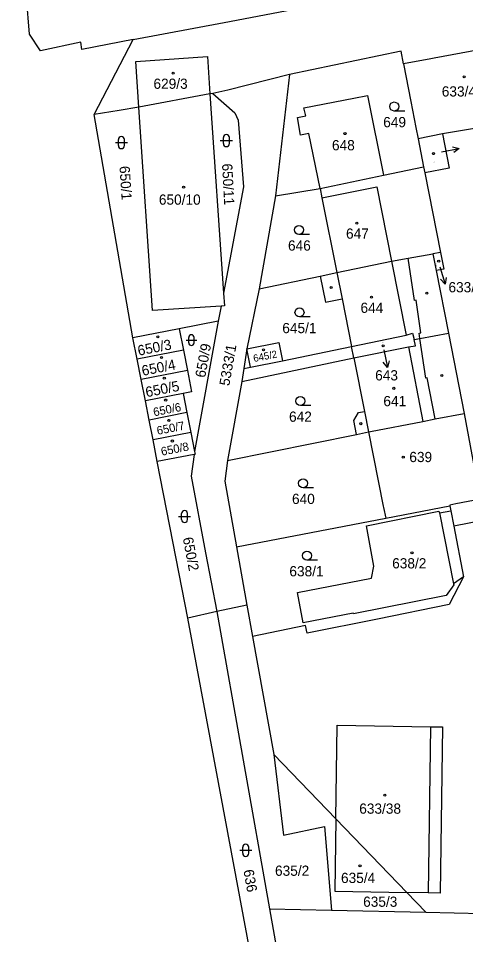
# Model space of a CAD drawing. Extents: x -822293 to -820259, y -1071573 to -1068794.
# Drawn here: x -820872.1 to -820797.7, y -1069535.3 to -1069382.8 of the extents above; entities that cross this region are included whole.
import ezdxf

# ---------------------------------------------------------------- set-up
doc = ezdxf.new("R2010")
doc.units = 0
for name, color, linetype in [('Vrstva 1', 7, 'Continuous'), ('Vrstva 13', 7, 'Continuous'), ('Vrstva 16', 7, 'Continuous'), ('Vrstva 18', 7, 'Continuous'), ('Vrstva 19', 7, 'Continuous'), ('Vrstva 25', 7, 'Continuous'), ('Vrstva 4', 7, 'Continuous')]:
    doc.layers.add(name, color=color, linetype=linetype)

msp = doc.modelspace()

# ---------------------------------------------------------------- linework, layer by layer
at = {"layer": 'Vrstva 1'}
for p, q in [((-820837.83, -1069383.49), (-820744.67, -1069365.57)), ((-820853.01, -1069386.32), (-820837.83, -1069383.49)), ((-820795.42, -1069388.04), (-820802.9, -1069389.43)), ((-820852.57, -1069390), (-820840.63, -1069389.15)), ((-820840.63, -1069389.15), (-820840.21, -1069395.37)), ((-820808.43, -1069388.28), (-820826.99, -1069392.16)), ((-820808.03, -1069390.38), (-820808.43, -1069388.28)), ((-820803.46, -1069389.53), (-820808.03, -1069390.38)), ((-820802.9, -1069389.43), (-820803.46, -1069389.53)), ((-820852.06, -1069397.55), (-820852.57, -1069390)), ((-820808.03, -1069390.38), (-820806.81, -1069396.61)), ((-820826.99, -1069392.16), (-820837.25, -1069394.74)), ((-820826.99, -1069392.16), (-820829.33, -1069412.33)), ((-820840.21, -1069395.37), (-820852.06, -1069397.55)), ((-820839.73, -1069395.28), (-820840.21, -1069395.37)), ((-820840.21, -1069395.37), (-820837.96, -1069428.53)), ((-820837.25, -1069394.74), (-820839.73, -1069395.28)), ((-820839.73, -1069395.28), (-820836.07, -1069398.52)), ((-820816.27, -1069396.05), (-820814, -1069395.61)), ((-820814, -1069395.61), (-820811.35, -1069408.88)), ((-820824.6, -1069397.69), (-820816.27, -1069396.05)), ((-820806.81, -1069396.61), (-820805.95, -1069400.98)), ((-820855.29, -1069398.14), (-820859.48, -1069398.79)), ((-820852.06, -1069397.55), (-820855.29, -1069398.14)), ((-820849.75, -1069431.43), (-820852.06, -1069397.55)), ((-820836.07, -1069398.52), (-820835.54, -1069399.75)), ((-820824.27, -1069399.01), (-820824.6, -1069397.69)), ((-820835.54, -1069399.75), (-820834.63, -1069410.8)), ((-820825.64, -1069399.29), (-820824.27, -1069399.01)), ((-820825.16, -1069402.25), (-820825.64, -1069399.29)), ((-820805.95, -1069400.98), (-820805.59, -1069402.84)), ((-820795.52, -1069401.01), (-820801.54, -1069402.03)), ((-820823.77, -1069401.97), (-820825.16, -1069402.25)), ((-820821.91, -1069411.08), (-820823.77, -1069401.97)), ((-820801.54, -1069402.03), (-820805.59, -1069402.84)), ((-820805.59, -1069402.84), (-820804.68, -1069407.5)), ((-820801.54, -1069402.03), (-820800.41, -1069407.71)), ((-820811.35, -1069408.88), (-820804.68, -1069407.5)), ((-820804.68, -1069407.5), (-820804.46, -1069408.51)), ((-820800.41, -1069407.71), (-820804.46, -1069408.51)), ((-820821.91, -1069411.08), (-820811.35, -1069408.88)), ((-820804.46, -1069408.51), (-820801.84, -1069421.74)), ((-820834.63, -1069410.8), (-820837.96, -1069428.53)), ((-820829.33, -1069412.33), (-820832.05, -1069427.79)), ((-820829.33, -1069412.33), (-820821.91, -1069411.08)), ((-820821.91, -1069411.08), (-820821.59, -1069412.67)), ((-820821.59, -1069412.67), (-820819.11, -1069425.1)), ((-820801.84, -1069421.74), (-820803.14, -1069421.97)), ((-820801.84, -1069421.74), (-820801.3, -1069424.5)), ((-820819.11, -1069425.1), (-820810.04, -1069423.2)), ((-820810.04, -1069423.2), (-820807.27, -1069422.71)), ((-820807.27, -1069422.71), (-820803.14, -1069421.97)), ((-820803.14, -1069421.97), (-820802.56, -1069424.76)), ((-820801.3, -1069424.5), (-820802.56, -1069424.76)), ((-820802.56, -1069424.76), (-820800.56, -1069435.15)), ((-820832.05, -1069427.79), (-820821.87, -1069425.67)), ((-820821.87, -1069425.67), (-820819.11, -1069425.1)), ((-820821.87, -1069425.67), (-820821, -1069430.02)), ((-820832.05, -1069427.79), (-820834.08, -1069437.76)), ((-820837.96, -1069428.53), (-820837.82, -1069430.62)), ((-820838.36, -1069430.66), (-820849.75, -1069431.43)), ((-820838.36, -1069430.66), (-820838.83, -1069433.17)), ((-820837.82, -1069430.62), (-820838.36, -1069430.66)), ((-820821, -1069430.02), (-820818.24, -1069429.47)), ((-820818.24, -1069429.47), (-820816.67, -1069437.4)), ((-820838.83, -1069433.17), (-820845.31, -1069434.44)), ((-820838.83, -1069433.17), (-820842.78, -1069454.84)), ((-820845.31, -1069434.44), (-820853.02, -1069435.95)), ((-820845.31, -1069434.44), (-820844.62, -1069437.98)), ((-820807.58, -1069435.5), (-820806.5, -1069435.16)), ((-820806.5, -1069435.16), (-820806.27, -1069436.25)), ((-820805.28, -1069436.06), (-820800.56, -1069435.15)), ((-820800.56, -1069435.15), (-820797.94, -1069448.52)), ((-820834.08, -1069437.76), (-820828.77, -1069436.72)), ((-820828.77, -1069436.72), (-820828.16, -1069439.76)), ((-820816.67, -1069437.4), (-820807.58, -1069435.5)), ((-820806.27, -1069436.25), (-820805.28, -1069436.06)), ((-820806.05, -1069437.31), (-820806.27, -1069436.25)), ((-820844.62, -1069437.98), (-820852.32, -1069439.49)), ((-820844.62, -1069437.98), (-820843.96, -1069441.37)), ((-820834.08, -1069437.76), (-820834.57, -1069441.07)), ((-820828.16, -1069439.76), (-820816.67, -1069437.4)), ((-820816.3, -1069439.28), (-820807.19, -1069437.44)), ((-820807.19, -1069437.44), (-820806.05, -1069437.31)), ((-820834.92, -1069443.2), (-820816.3, -1069439.28)), ((-820833.47, -1069440.82), (-820828.16, -1069439.76)), ((-820816.3, -1069439.28), (-820814.53, -1069448.19)), ((-820843.96, -1069441.37), (-820851.66, -1069442.88)), ((-820843.96, -1069441.37), (-820843.27, -1069444.92)), ((-820834.57, -1069441.07), (-820834.92, -1069443.2)), ((-820834.57, -1069441.07), (-820833.47, -1069440.82)), ((-820834.92, -1069443.2), (-820837.28, -1069456.34)), ((-820844.66, -1069445.19), (-820850.96, -1069446.44)), ((-820843.27, -1069444.92), (-820844.66, -1069445.19)), ((-820844.66, -1069445.19), (-820844.04, -1069448.4)), ((-820844.04, -1069448.4), (-820850.33, -1069449.64)), ((-820844.04, -1069448.4), (-820843.39, -1069451.71)), ((-820816.29, -1069449.7), (-820815.51, -1069448.38)), ((-820815.51, -1069448.38), (-820814.53, -1069448.19)), ((-820802.77, -1069449.45), (-820797.94, -1069448.52)), ((-820797.94, -1069448.52), (-820796.19, -1069457.83)), ((-820815.83, -1069452.02), (-820816.29, -1069449.7)), ((-820813.53, -1069451.56), (-820804.82, -1069449.85)), ((-820804.82, -1069449.85), (-820802.77, -1069449.45)), ((-820843.39, -1069451.71), (-820849.68, -1069452.95)), ((-820843.39, -1069451.71), (-820842.78, -1069454.84)), ((-820837.28, -1069456.34), (-820815.83, -1069452.02)), ((-820815.83, -1069452.02), (-820813.85, -1069451.62)), ((-820813.85, -1069451.62), (-820813.53, -1069451.56)), ((-820813.85, -1069451.62), (-820811.38, -1069463.98)), ((-820842.78, -1069454.84), (-820842.69, -1069455.32)), ((-820842.86, -1069455.35), (-820848.97, -1069456.55)), ((-820842.86, -1069455.35), (-820843.36, -1069458.96)), ((-820842.69, -1069455.32), (-820842.86, -1069455.35)), ((-820837.28, -1069456.34), (-820837.76, -1069459.8)), ((-820843.36, -1069458.96), (-820840.94, -1069471.72)), ((-820837.76, -1069459.8), (-820835.78, -1069470.71)), ((-820795.24, -1069462.8), (-820799.31, -1069463.57)), ((-820811.38, -1069463.98), (-820811.33, -1069464.2)), ((-820811.33, -1069464.2), (-820810.98, -1069465.96)), ((-820810.98, -1069465.96), (-820800.31, -1069463.92)), ((-820799.31, -1069463.57), (-820800.34, -1069463.77)), ((-820800.34, -1069463.77), (-820800.31, -1069463.92)), ((-820800.31, -1069463.92), (-820800.16, -1069464.72)), ((-820835.78, -1069470.71), (-820810.98, -1069465.96)), ((-820814.19, -1069467.23), (-820802.12, -1069464.79)), ((-820802.12, -1069464.79), (-820802.05, -1069465.1)), ((-820802.05, -1069465.1), (-820800.16, -1069464.72)), ((-820800.16, -1069464.72), (-820799.66, -1069467.28)), ((-820812.93, -1069473.95), (-820814.19, -1069467.23)), ((-820799.66, -1069467.28), (-820798.03, -1069475.7)), ((-820840.94, -1069471.72), (-820839.09, -1069481.51)), ((-820835.78, -1069470.71), (-820834.09, -1069480.44)), ((-820813.34, -1069475.96), (-820812.93, -1069473.95)), ((-820825.68, -1069478.32), (-820813.34, -1069475.96)), ((-820798.03, -1069475.7), (-820800.4, -1069480.31)), ((-820798.03, -1069475.7), (-820799.71, -1069476.87)), ((-820799.67, -1069477.08), (-820800.94, -1069478.84)), ((-820799.71, -1069476.87), (-820799.67, -1069477.08)), ((-820824.73, -1069483.4), (-820825.68, -1069478.32)), ((-820800.94, -1069478.84), (-820816.35, -1069481.88)), ((-820834.09, -1069480.44), (-820839.09, -1069481.51)), ((-820834.09, -1069480.44), (-820833.12, -1069485.67)), ((-820800.4, -1069480.31), (-820812.37, -1069482.77)), ((-820839.09, -1069481.51), (-820843.88, -1069482.62)), ((-820839.09, -1069481.51), (-820830.33, -1069530.94)), ((-820816.42, -1069481.76), (-820824.73, -1069483.4)), ((-820816.35, -1069481.88), (-820816.42, -1069481.76)), ((-820824.31, -1069483.81), (-820833.12, -1069485.67)), ((-820824.07, -1069485.11), (-820824.31, -1069483.81)), ((-820812.37, -1069482.77), (-820824.07, -1069485.11)), ((-820833.12, -1069485.67), (-820829.58, -1069505.26)), ((-820819.27, -1069515.99), (-820819.03, -1069500.42)), ((-820819.03, -1069500.42), (-820803.51, -1069500.66)), ((-820803.51, -1069500.66), (-820801.51, -1069500.69)), ((-820801.51, -1069500.69), (-820801.9, -1069528.36)), ((-820829.58, -1069505.26), (-820819.27, -1069515.99)), ((-820829.58, -1069505.26), (-820828, -1069518.68)), ((-820819.27, -1069515.99), (-820819.45, -1069528.03)), ((-820819.27, -1069515.99), (-820807.49, -1069528.25)), ((-820828, -1069518.68), (-820821.14, -1069517.27)), ((-820821.14, -1069517.27), (-820820, -1069531.17)), ((-820819.45, -1069528.03), (-820807.49, -1069528.25)), ((-820807.49, -1069528.25), (-820804.33, -1069531.52)), ((-820803.9, -1069528.32), (-820807.49, -1069528.25)), ((-820801.9, -1069528.36), (-820803.9, -1069528.32)), ((-820830.33, -1069530.94), (-820823.91, -1069567.16)), ((-820830.33, -1069530.94), (-820820, -1069531.17)), ((-820820, -1069531.17), (-820804.33, -1069531.52)), ((-820804.33, -1069531.52), (-820794.87, -1069531.73))]:
    msp.add_line(p, q, dxfattribs=at)
at = {"layer": 'Vrstva 13'}
for p, q in [((-820870.23, -1069385.45), (-820872.09, -1069363.25)), ((-820868.39, -1069388.22), (-820870.23, -1069385.45)), ((-820853.01, -1069386.32), (-820861.5, -1069387.96)), ((-820859.48, -1069398.79), (-820853.01, -1069386.32)), ((-820861.72, -1069386.75), (-820868.39, -1069388.22)), ((-820861.5, -1069387.96), (-820861.72, -1069386.75)), ((-820853.02, -1069435.95), (-820859.48, -1069398.79)), ((-820852.32, -1069439.49), (-820853.02, -1069435.95)), ((-820851.66, -1069442.88), (-820852.32, -1069439.49)), ((-820850.96, -1069446.44), (-820851.66, -1069442.88)), ((-820850.33, -1069449.64), (-820850.96, -1069446.44)), ((-820849.68, -1069452.95), (-820850.33, -1069449.64)), ((-820848.97, -1069456.55), (-820849.68, -1069452.95)), ((-820845.82, -1069472.67), (-820848.97, -1069456.55)), ((-820843.88, -1069482.62), (-820845.82, -1069472.67)), ((-820835.87, -1069525.72), (-820843.88, -1069482.62)), ((-820827.82, -1069568.06), (-820835.87, -1069525.72))]:
    msp.add_line(p, q, dxfattribs=at)
at = {"layer": 'Vrstva 16'}
for p, q in [((-820801.71, -1069405.03), (-820798.768, -1069404.444)), ((-820801.97, -1069424.16), (-820801.086, -1069427.027)), ((-820811.29, -1069437.94), (-820810.696, -1069440.881))]:
    msp.add_line(p, q, dxfattribs=at)
for points in [[(-820799.846, -1069404.149), (-820798.768, -1069404.444), (-820799.651, -1069405.13)], [(-820800.903, -1069425.924), (-820801.086, -1069427.027), (-820801.858, -1069426.219)], [(-820810.404, -1069439.801), (-820810.696, -1069440.881), (-820811.384, -1069439.999)]]:
    msp.add_lwpolyline(points, dxfattribs=at)
at = {"layer": 'Vrstva 25'}
for p, q in [((-820807.82, -1069398.21), (-820809.57, -1069398.21)), ((-820855.45, -1069403.97), (-820855.45, -1069402.97)), ((-820854.45, -1069403.97), (-820854.45, -1069402.97)), ((-820838.49, -1069403.14), (-820836.49, -1069403.14)), ((-820837.99, -1069403.64), (-820837.99, -1069402.64)), ((-820836.99, -1069403.64), (-820836.99, -1069402.64)), ((-820855.95, -1069403.47), (-820853.95, -1069403.47)), ((-820823.66, -1069418.74), (-820825.41, -1069418.74)), ((-820823.57, -1069432.48), (-820825.32, -1069432.48)), ((-820844.2, -1069436.33), (-820842.4, -1069436.33)), ((-820843.75, -1069436.78), (-820843.75, -1069435.88)), ((-820842.85, -1069436.78), (-820842.85, -1069435.88)), ((-820823.42, -1069447.22), (-820825.17, -1069447.22)), ((-820822.97, -1069460.9), (-820824.72, -1069460.9)), ((-820845.44, -1069465.69), (-820843.44, -1069465.69)), ((-820844.94, -1069466.19), (-820844.94, -1069465.19)), ((-820843.94, -1069466.19), (-820843.94, -1069465.19)), ((-820822.33, -1069472.94), (-820824.08, -1069472.94)), ((-820834.77, -1069521.73), (-820834.77, -1069520.73)), ((-820833.77, -1069521.73), (-820833.77, -1069520.73)), ((-820835.27, -1069521.23), (-820833.27, -1069521.23))]:
    msp.add_line(p, q, dxfattribs=at)
for centre, radius in [((-820846.34, -1069391.92), 0.175), ((-820797.92, -1069392.52), 0.175), ((-820809.57, -1069397.46), 0.75), ((-820817.76, -1069401.97), 0.175), ((-820803.03, -1069405.3), 0.175), ((-820844.59, -1069410.88), 0.175), ((-820815.79, -1069416.86), 0.175), ((-820825.41, -1069417.99), 0.75), ((-820802.17, -1069423.2), 0.175), ((-820820.06, -1069427.57), 0.175), ((-820813.35, -1069429.2), 0.175), ((-820804.14, -1069428.52), 0.175), ((-820825.32, -1069431.73), 0.75), ((-820848.88, -1069435.8), 0.175), ((-820831.31, -1069437.96), 0.175), ((-820811.4, -1069437.27), 0.175), ((-820848.27, -1069439.23), 0.175), ((-820847.81, -1069442.66), 0.175), ((-820801.65, -1069442.22), 0.175), ((-820809.62, -1069444.36), 0.175), ((-820847.58, -1069446.31), 0.175), ((-820825.17, -1069446.47), 0.75), ((-820847.07, -1069449.69), 0.175), ((-820815.12, -1069450.24), 0.175), ((-820846.47, -1069453.12), 0.175), ((-820808.06, -1069455.8), 0.175), ((-820824.72, -1069460.15), 0.75), ((-820824.08, -1069472.19), 0.75), ((-820806.61, -1069471.72), 0.175), ((-820811.13, -1069512.04), 0.175), ((-820815.25, -1069523.8), 0.175)]:
    msp.add_circle(centre, radius, dxfattribs=at)
for centre, radius, start, end in [((-820854.95, -1069402.97), 0.5, 0, 180), ((-820837.49, -1069402.64), 0.5, 0, 180), ((-820854.95, -1069403.97), 0.5, 180, 0), ((-820837.49, -1069403.64), 0.5, 180, 0), ((-820843.3, -1069435.88), 0.45, 0, 180), ((-820843.3, -1069436.78), 0.45, 180, 0), ((-820844.44, -1069465.19), 0.5, 0, 180), ((-820844.44, -1069466.19), 0.5, 180, 0), ((-820834.27, -1069520.73), 0.5, 0, 180), ((-820834.27, -1069521.73), 0.5, 180, 0)]:
    msp.add_arc(centre, radius, start, end, dxfattribs=at)
at = {"layer": 'Vrstva 4'}
for p, q in [((-820821.59, -1069412.67), (-820812.43, -1069410.85)), ((-820812.43, -1069410.85), (-820810.04, -1069423.2)), ((-820810.04, -1069423.2), (-820807.58, -1069435.5)), ((-820806.2, -1069429.72), (-820807.27, -1069422.71)), ((-820819.11, -1069425.1), (-820818.24, -1069429.47)), ((-820805.91, -1069429.68), (-820806.2, -1069429.72)), ((-820805.12, -1069435.11), (-820805.91, -1069429.68)), ((-820805.41, -1069435.16), (-820805.12, -1069435.11)), ((-820805.28, -1069436.06), (-820805.41, -1069435.16)), ((-820804.33, -1069442.67), (-820805.28, -1069436.06)), ((-820833.47, -1069440.82), (-820834.08, -1069437.76)), ((-820816.3, -1069439.28), (-820816.67, -1069437.4)), ((-820807.19, -1069437.44), (-820804.82, -1069449.85)), ((-820804.08, -1069442.63), (-820804.33, -1069442.67)), ((-820802.77, -1069449.45), (-820804.08, -1069442.63)), ((-820814.53, -1069448.19), (-820813.85, -1069451.62)), ((-820802.05, -1069465.1), (-820799.71, -1069476.87)), ((-820794.53, -1069466.3), (-820799.66, -1069467.28)), ((-820803.51, -1069500.66), (-820803.9, -1069528.32))]:
    msp.add_line(p, q, dxfattribs=at)

# ---------------------------------------------------------------- texts
at = {"layer": 'Vrstva 16'}
for s, p in [('633/44', (-820800.542, -1069428.38)), ('643', (-820812.732, -1069443.04))]:
    msp.add_text(s, height=1.7, dxfattribs=at).set_placement(p)
at = {"layer": 'Vrstva 18'}
for s, p in [('649', (-820811.394, -1069400.91)), ('646', (-820827.234, -1069421.44)), ('645/1', (-820828.184, -1069435.18)), ('642', (-820827.06, -1069449.92)), ('640', (-820826.568, -1069463.6)), ('638/1', (-820827.003, -1069475.64))]:
    msp.add_text(s, height=1.7, dxfattribs=at).set_placement(p)
for s, rotation, p in [('650/1', 273.90051, (-820855.276, -1069407.409)), ('650/11', 273.0717, (-820838.211, -1069406.987)), ('650/9', 79.69842, (-820841.021, -1069442.673)), ('5333/1', 79.98048, (-820837.004, -1069444.036)), ('650/2', 280.692, (-820844.745, -1069469.277)), ('636', 280.04967, (-820834.662, -1069524.567))]:
    msp.add_text(s, height=1.7, rotation=rotation, dxfattribs=at).set_placement(p)
at = {"layer": 'Vrstva 19'}
for s, height, p in [('629/3', 1.7, (-820849.612, -1069394.52)), ('633/41', 1.7, (-820801.654, -1069395.8)), ('648', 1.7, (-820819.918, -1069404.75)), ('633/42', 0.1, (-820803.184, -1069406.77)), ('650/10', 1.7, (-820848.71, -1069413.8)), ('647', 1.7, (-820817.579, -1069419.46)), ('644', 1.7, (-820815.174, -1069431.8)), ('643', 0.1, (-820811.588, -1069436.78)), ('641', 1.7, (-820811.368, -1069447.33)), ('639', 1.7, (-820807.052, -1069456.63)), ('638/2', 1.7, (-820809.905, -1069474.32)), ('633/38', 1.7, (-820815.382, -1069515.14)), ('635/2', 1.7, (-820829.392, -1069525.47)), ('635/4', 1.7, (-820818.418, -1069526.67)), ('635/3', 1.7, (-820814.734, -1069530.63))]:
    msp.add_text(s, height=height, dxfattribs=at).set_placement(p)
for s, height, rotation, p in [('633/44', 0.1, 281.09313, (-820802.585, -1069423.631)), ('650/3', 1.7, 11.11536, (-820852.071, -1069438.941)), ('645/2', 1.2, 11.28726, (-820832.887, -1069439.985)), ('650/4', 1.7, 11.11536, (-820851.394, -1069442.286)), ('650/5', 1.7, 11.17269, (-820850.765, -1069445.847)), ('650/6', 1.4, 11.17269, (-820849.505, -1069449.024)), ('650/7', 1.4, 11.17269, (-820848.923, -1069452.11)), ('650/8', 1.4, 11.05812, (-820848.221, -1069455.573))]:
    msp.add_text(s, height=height, rotation=rotation, dxfattribs=at).set_placement(p)

doc.saveas('drawing.dxf')
